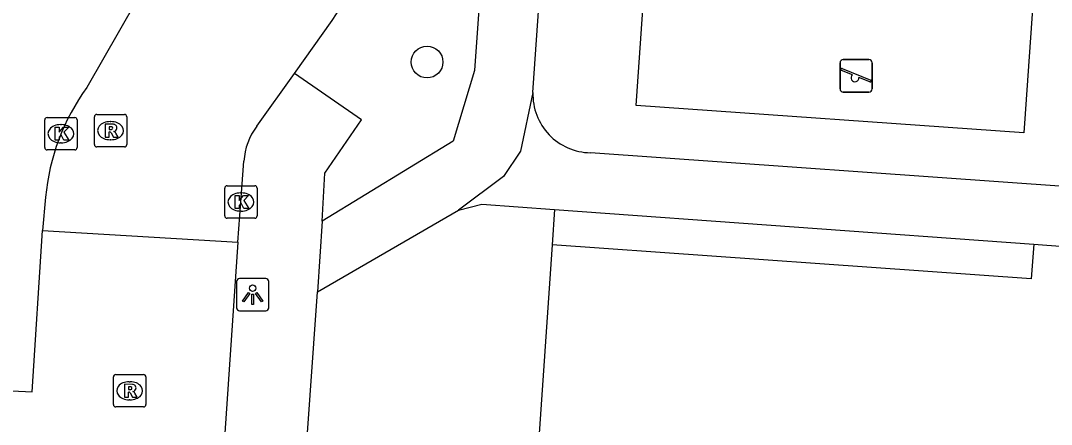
# Model space of a CAD drawing. Extents: x 159961 to 160856, y 382704 to 383353.
# Drawn here: x 160569.17 to 160600.99, y 382806.08 to 382818.54 of the extents above; entities that cross this region are included whole.
import ezdxf

# ---------------------------------------------------------------- set-up
doc = ezdxf.new("R2010")
doc.units = 0
for name, color, linetype in [('IMGEO_Boom', 7, 'Continuous'), ('IMGEO_Groenvoorziening', 7, 'Continuous'), ('IMGEO_Kolk', 7, 'Continuous'), ('IMGEO_Lichtpunt', 7, 'Continuous'), ('IMGEO_Rijbaan_lokaal_open', 7, 'Continuous'), ('IMGEO_Rioolput', 7, 'Continuous'), ('IMGEO_Speelvoorziening', 7, 'Continuous'), ('IMGEO_Voetpad_halfverhard', 7, 'Continuous'), ('IMGEO_Voetpad_open', 7, 'Continuous')]:
    doc.layers.add(name, color=color, linetype=linetype)

msp = doc.modelspace()

# ---------------------------------------------------------------- linework, layer by layer
at = {"layer": 'IMGEO_Boom'}
msp.add_circle((160581.718, 382817.26), 0.489, dxfattribs=at)
at = {"layer": 'IMGEO_Groenvoorziening'}
for points in [[(160600.14, 382815.073), (160588.17, 382815.926), (160589.841, 382839.867), (160601.81, 382839.015), (160600.14, 382815.073)], [(160585.651, 382812.714), (160585.576, 382811.626)], [(160585.576, 382811.626), (160585.119, 382804.903)], [(160600.45, 382811.648), (160600.365, 382810.574), (160585.576, 382811.626)]]:
    msp.add_lwpolyline(points, dxfattribs=at)
at = {"layer": 'IMGEO_Kolk'}
for p, q in [((160569.99, 382815.551), (160570.842, 382815.551)), ((160569.915, 382814.625), (160569.915, 382815.477)), ((160570.403, 382815.331), (160570.428, 382815.331)), ((160570.916, 382815.477), (160570.916, 382814.625)), ((160570.842, 382814.551), (160569.99, 382814.551)), ((160570.426, 382814.771), (160570.401, 382814.771)), ((160575.471, 382812.518), (160575.471, 382813.37)), ((160575.546, 382813.444), (160576.398, 382813.444)), ((160576.472, 382813.37), (160576.472, 382812.518)), ((160575.959, 382813.224), (160575.984, 382813.224)), ((160575.982, 382812.664), (160575.957, 382812.664)), ((160576.398, 382812.444), (160575.546, 382812.444))]:
    msp.add_line(p, q, dxfattribs=at)
for points in [[(160569.99, 382815.551), (160570.842, 382815.551)], [(160569.915, 382814.625), (160569.915, 382815.477)], [(160570.236, 382815.251), (160570.359, 382815.251), (160570.359, 382815.1), (160570.489, 382815.251), (160570.653, 382815.251), (160570.507, 382815.1), (160570.66, 382814.851), (160570.508, 382814.851), (160570.423, 382815.015), (160570.359, 382814.948), (160570.359, 382814.851), (160570.236, 382814.851), (160570.236, 382815.251)], [(160570.916, 382815.477), (160570.916, 382814.625)], [(160570.842, 382814.551), (160569.99, 382814.551)], [(160575.471, 382812.518), (160575.471, 382813.37)], [(160575.546, 382813.444), (160576.398, 382813.444)], [(160576.472, 382813.37), (160576.472, 382812.518)], [(160575.792, 382813.144), (160575.915, 382813.144), (160575.915, 382812.993), (160576.045, 382813.144), (160576.209, 382813.144), (160576.063, 382812.993), (160576.216, 382812.744), (160576.064, 382812.744), (160575.979, 382812.908), (160575.915, 382812.841), (160575.915, 382812.744), (160575.792, 382812.744), (160575.792, 382813.144)], [(160576.398, 382812.444), (160575.546, 382812.444)]]:
    msp.add_lwpolyline(points, dxfattribs=at)
for centre, start, end in [((160569.992, 382815.475), 91.552, 178.448), ((160569.992, 382815.475), 91.552, 178.448), ((160570.84, 382815.475), 1.552, 88.448), ((160570.84, 382815.475), 1.552, 88.448), ((160569.992, 382814.627), 181.552, 268.448), ((160569.992, 382814.627), 181.552, 268.448), ((160570.84, 382814.627), 271.552, 358.448), ((160570.84, 382814.627), 271.552, 358.448), ((160575.548, 382813.368), 91.552, 178.448), ((160575.548, 382813.368), 91.552, 178.448), ((160576.396, 382813.368), 1.552, 88.448), ((160576.396, 382813.368), 1.552, 88.448), ((160575.548, 382812.52), 181.552, 268.448), ((160575.548, 382812.52), 181.552, 268.448), ((160576.396, 382812.52), 271.552, 358.448), ((160576.396, 382812.52), 271.552, 358.448)]:
    msp.add_arc(centre, 0.0765, start, end, dxfattribs=at)
for centre, major_axis, ratio, start_param, end_param in [((160570.402, 382815.051), (-0.387, 0.002), 0.722429, 4.712389, 7.853982), ((160570.427, 382815.051), (-0.39, 0.002), 0.717154, 1.570796, 4.712389), ((160575.958, 382812.944), (-0.387, 0.002), 0.722429, 4.712389, 7.853982), ((160575.983, 382812.944), (-0.39, 0.002), 0.717154, 1.570796, 4.712389)]:
    msp.add_ellipse(centre, major_axis=major_axis, ratio=ratio, start_param=start_param, end_param=end_param, dxfattribs=at)
at = {"layer": 'IMGEO_Lichtpunt'}
for p, q in [((160575.833, 382810.487), (160575.833, 382809.68)), ((160575.833, 382810.487), (160575.833, 382809.68)), ((160576.735, 382810.582), (160575.927, 382810.582)), ((160576.735, 382810.582), (160575.927, 382810.582)), ((160576.829, 382809.68), (160576.829, 382810.487)), ((160576.829, 382809.68), (160576.829, 382810.487)), ((160575.927, 382809.586), (160576.735, 382809.586)), ((160575.927, 382809.586), (160576.735, 382809.586))]:
    msp.add_line(p, q, dxfattribs=at)
for points in [[(160576.207, 382810.151), (160576.246, 382810.123), (160576.058, 382809.861), (160576.02, 382809.888), (160576.207, 382810.151)], [(160576.309, 382810.103), (160576.356, 382810.103), (160576.356, 382809.781), (160576.309, 382809.781), (160576.309, 382810.103)], [(160576.419, 382810.123), (160576.457, 382810.15), (160576.644, 382809.888), (160576.605, 382809.86), (160576.419, 382810.123)]]:
    msp.add_lwpolyline(points, dxfattribs=at)
msp.add_circle((160576.332, 382810.285), 0.0994, dxfattribs=at)
for centre, start, end in [((160575.927, 382810.487), 90, 180), ((160575.927, 382810.487), 90, 180), ((160576.735, 382810.487), 0, 90), ((160576.735, 382810.487), 0, 90), ((160575.927, 382809.68), 180, 270), ((160575.927, 382809.68), 180, 270), ((160576.735, 382809.68), 270, 0), ((160576.735, 382809.68), 270, 360)]:
    msp.add_arc(centre, 0.0946, start, end, dxfattribs=at)
at = {"layer": 'IMGEO_Rijbaan_lokaal_open'}
for points in [[(160575.773, 382824.441), (160571.215, 382816.48)], [(160577.619, 382816.909), (160578.783, 382818.54)], [(160576.459, 382815.284), (160577.619, 382816.909)], [(160575.876, 382811.709), (160575.97, 382812.934), (160576.064, 382814.202)], [(160569.94, 382813.095), (160569.842, 382812.07)], [(160567.417, 382807.195), (160569.522, 382807.09), (160569.842, 382812.07)], [(160569.842, 382812.07), (160575.876, 382811.709)], [(160575.876, 382811.709), (160574.875, 382797.051)]]:
    msp.add_lwpolyline(points, dxfattribs=at)
for centre, radius, start, end in [((160572.597, 382822.881), 7.558, 324.9399, 355.2154), ((160576.703, 382812.48), 6.791, 143.9151, 174.806), ((160578.042, 382814.093), 1.981, 143.0437, 176.8456)]:
    msp.add_arc(centre, radius, start, end, dxfattribs=at)
at = {"layer": 'IMGEO_Rioolput'}
for p, q in [((160571.446, 382814.719), (160571.446, 382815.571)), ((160571.521, 382815.645), (160572.373, 382815.645)), ((160572.447, 382815.571), (160572.447, 382814.719)), ((160571.934, 382815.425), (160571.959, 382815.425)), ((160571.957, 382814.865), (160571.932, 382814.865)), ((160572.373, 382814.645), (160571.521, 382814.645)), ((160572.035, 382806.694), (160572.035, 382807.546)), ((160572.11, 382807.62), (160572.962, 382807.62)), ((160573.036, 382807.546), (160573.036, 382806.694)), ((160572.523, 382807.4), (160572.548, 382807.4)), ((160572.962, 382806.62), (160572.11, 382806.62)), ((160572.546, 382806.84), (160572.521, 382806.84))]:
    msp.add_line(p, q, dxfattribs=at)
for points in [[(160571.446, 382814.719), (160571.446, 382815.571)], [(160571.521, 382815.645), (160572.373, 382815.645)], [(160572.447, 382815.571), (160572.447, 382814.719)], [(160572.035, 382815.343), (160571.783, 382815.345), (160571.783, 382814.945)], [(160571.961, 382815.264), (160571.907, 382815.264), (160571.907, 382815.183)], [(160571.907, 382815.183), (160571.959, 382815.183)], [(160571.783, 382814.945), (160571.907, 382814.945), (160571.907, 382815.107), (160571.918, 382815.107)], [(160571.965, 382815.078), (160572.036, 382814.945), (160572.176, 382814.945), (160572.111, 382815.071)], [(160572.373, 382814.645), (160571.521, 382814.645)], [(160572.035, 382806.694), (160572.035, 382807.546)], [(160572.11, 382807.62), (160572.962, 382807.62)], [(160573.036, 382807.546), (160573.036, 382806.694)], [(160572.624, 382807.318), (160572.372, 382807.32), (160572.372, 382806.92)], [(160572.55, 382807.239), (160572.496, 382807.239), (160572.496, 382807.158)], [(160572.372, 382806.92), (160572.496, 382806.92), (160572.496, 382807.082), (160572.507, 382807.082)], [(160572.496, 382807.158), (160572.548, 382807.158)], [(160572.554, 382807.053), (160572.625, 382806.92), (160572.765, 382806.92), (160572.7, 382807.046)], [(160572.962, 382806.62), (160572.11, 382806.62)]]:
    msp.add_lwpolyline(points, dxfattribs=at)
for centre, radius, start, end in [((160571.523, 382815.569), 0.0765, 91.552, 178.448), ((160571.523, 382815.569), 0.0765, 91.552, 178.448), ((160572.371, 382815.569), 0.0765, 1.552, 88.448), ((160572.371, 382815.569), 0.0765, 1.552, 88.448), ((160571.943, 382815.372), 0.19, 274.7715, 282.9687), ((160571.967, 382815.168), 0.0964, 77.0061, 93.1865), ((160571.981, 382815.225), 0.0378, 276.6634, 79.6772), ((160572.034, 382815.233), 0.109, 350.3612, 89.416), ((160572.032, 382815.233), 0.112, 277.5842, 350.9817), ((160571.917, 382815.054), 0.0533, 26.0293, 88.6989), ((160572.016, 382815.018), 0.108, 29.5134, 73.7905), ((160571.523, 382814.721), 0.0765, 181.552, 268.448), ((160571.523, 382814.721), 0.0765, 181.552, 268.448), ((160572.371, 382814.721), 0.0765, 271.552, 358.448), ((160572.371, 382814.721), 0.0765, 271.552, 358.448), ((160572.112, 382807.544), 0.0765, 91.552, 178.448), ((160572.112, 382807.544), 0.0765, 91.552, 178.448), ((160572.96, 382807.544), 0.0765, 1.552, 88.448), ((160572.96, 382807.544), 0.0765, 1.552, 88.448), ((160572.556, 382807.143), 0.0964, 77.0061, 93.1865), ((160572.57, 382807.2), 0.0378, 276.6634, 79.6772), ((160572.623, 382807.208), 0.109, 350.3612, 89.416), ((160572.506, 382807.029), 0.0533, 26.0293, 88.6989), ((160572.532, 382807.347), 0.19, 274.7715, 282.9687), ((160572.621, 382807.208), 0.112, 277.5842, 350.9817), ((160572.605, 382806.993), 0.108, 29.5134, 73.7905), ((160572.112, 382806.696), 0.0765, 181.552, 268.448), ((160572.112, 382806.696), 0.0765, 181.552, 268.448), ((160572.96, 382806.696), 0.0765, 271.552, 358.448), ((160572.96, 382806.696), 0.0765, 271.552, 358.448)]:
    msp.add_arc(centre, radius, start, end, dxfattribs=at)
for centre, major_axis, ratio, start_param, end_param in [((160571.933, 382815.145), (-0.387, 0.002), 0.722429, 4.712389, 7.853982), ((160571.958, 382815.145), (-0.39, 0.002), 0.717154, 1.570796, 4.712389), ((160572.522, 382807.12), (-0.387, 0.002), 0.722429, 4.712389, 7.853982), ((160572.547, 382807.12), (-0.39, 0.002), 0.717154, 1.570796, 4.712389)]:
    msp.add_ellipse(centre, major_axis=major_axis, ratio=ratio, start_param=start_param, end_param=end_param, dxfattribs=at)
at = {"layer": 'IMGEO_Speelvoorziening'}
for p, q in [((160594.464, 382816.436), (160594.464, 382817.236)), ((160594.464, 382817.236), (160594.464, 382816.436)), ((160594.564, 382817.336), (160595.354, 382817.336)), ((160595.354, 382817.336), (160594.564, 382817.336)), ((160595.454, 382817.236), (160595.454, 382816.436)), ((160595.454, 382816.436), (160595.454, 382817.236)), ((160594.847, 382816.864), (160594.508, 382817.001)), ((160594.533, 382817.061), (160595.409, 382816.708)), ((160595.385, 382816.648), (160595.045, 382816.785)), ((160595.354, 382816.336), (160594.564, 382816.336)), ((160594.564, 382816.336), (160595.354, 382816.336))]:
    msp.add_line(p, q, dxfattribs=at)
for centre, radius, start, end in [((160594.564, 382817.236), 0.1, 90, 180), ((160594.564, 382817.236), 0.1, 90, 180), ((160595.354, 382817.236), 0.1, 0, 90), ((160595.354, 382817.236), 0.1, 360, 90), ((160594.521, 382817.031), 0.0327, 68.078, 248.078), ((160594.926, 382816.774), 0.12, 130.9928, 5.1632), ((160595.397, 382816.678), 0.0327, 248.078, 68.078), ((160594.564, 382816.436), 0.1, 180, 270), ((160594.564, 382816.436), 0.1, 180, 270), ((160595.354, 382816.436), 0.1, 270, 0), ((160595.354, 382816.436), 0.1, 270, 0)]:
    msp.add_arc(centre, radius, start, end, dxfattribs=at)
at = {"layer": 'IMGEO_Voetpad_halfverhard'}
for points in [[(160584.954, 382841.851), (160583.177, 382817.003), (160582.523, 382814.825), (160578.481, 382812.352)], [(160584.984, 382816.325), (160586.691, 382840.778)], [(160584.984, 382816.325), (160584.604, 382814.51), (160584.075, 382813.727), (160582.681, 382812.69)], [(160601.528, 382813.411), (160586.76, 382814.463)], [(160578.329, 382810.169), (160582.681, 382812.69)], [(160582.681, 382812.69), (160583.411, 382812.873), (160585.651, 382812.714)], [(160585.651, 382812.714), (160600.45, 382811.648)], [(160600.45, 382811.648), (160602.337, 382811.496), (160607.242, 382810.532)]]:
    msp.add_lwpolyline(points, dxfattribs=at)
msp.add_arc((160586.786, 382816.266), 1.803, 178.1323, 269.1594, dxfattribs=at)
at = {"layer": 'IMGEO_Voetpad_open'}
for points in [[(160578.481, 382812.352), (160578.565, 382813.832), (160579.697, 382815.478), (160577.619, 382816.909)], [(160578.481, 382812.352), (160578.329, 382810.169)], [(160577.996, 382805.387), (160578.329, 382810.169)]]:
    msp.add_lwpolyline(points, dxfattribs=at)

doc.saveas('drawing.dxf')
